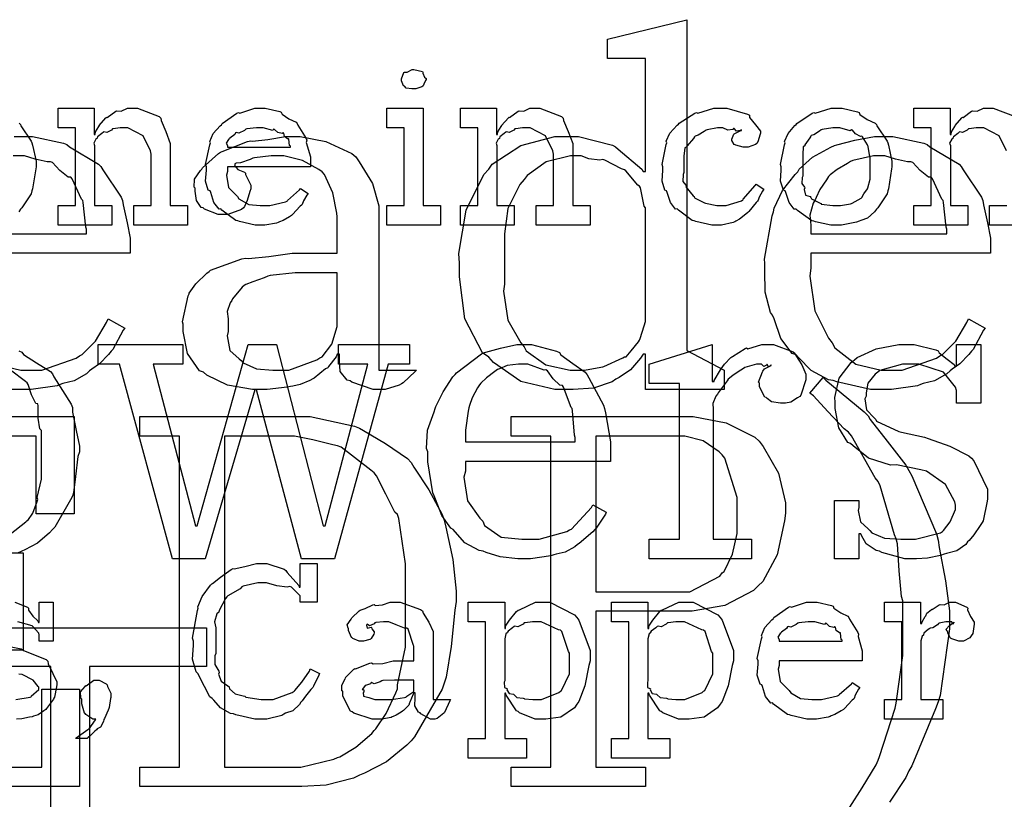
# Model space of a CAD drawing. Extents: x 0 to 8.5, y 0 to 11.
# Tile 368 of 379: x 6.167 to 6.869, y 8.1 to 8.656. Entities that reach past the tile are written whole.
import ezdxf

# ---------------------------------------------------------------- set-up
doc = ezdxf.new("R2010")
doc.units = 0
doc.layers.get('0').update_dxf_attribs({"linetype": 'CONTINUOUS'})

msp = doc.modelspace()

# ---------------------------------------------------------------- linework, layer by layer
at = {"color": 0}
for points in [[(6.55697, 8.39204), (6.54883, 8.39204), (6.52447, 8.39785), (6.5051, 8.4114), (6.50163, 8.41525), (6.49724, 8.41835), (6.4846, 8.44249), (6.48079, 8.47239), (6.48079, 8.48232), (6.48042, 8.48904), (6.48546, 8.52012), (6.49815, 8.54551), (6.50163, 8.54937), (6.50418, 8.5529), (6.52447, 8.56625), (6.54883, 8.5726), (6.55697, 8.5726), (6.56575, 8.5726), (6.58985, 8.56646), (6.59212, 8.56521), (6.59403, 8.56347), (6.61083, 8.54937), (6.61187, 8.54764), (6.61339, 8.54764), (6.61339, 8.62815), (6.58626, 8.62815), (6.58626, 8.64204), (6.6429, 8.65593), (6.6429, 8.41982), (6.6696, 8.40593), (6.6696, 8.39204), (6.61339, 8.39204), (6.61339, 8.41721), (6.61187, 8.41721), (6.60997, 8.41456), (6.60265, 8.40614), (6.59457, 8.40067), (6.59233, 8.39942), (6.58974, 8.39757), (6.57628, 8.39296), (6.56179, 8.39204), (6.55697, 8.39204)], [(6.44824, 8.60661), (6.44683, 8.60661), (6.44265, 8.6071), (6.44185, 8.60829), (6.44151, 8.60856), (6.44075, 8.60872), (6.43935, 8.61219), (6.43935, 8.61333), (6.43935, 8.61376), (6.43935, 8.61376), (6.44114, 8.61822), (6.44151, 8.61854), (6.44151, 8.61854), (6.44347, 8.61854), (6.44706, 8.6205), (6.44824, 8.6205), (6.44824, 8.6205), (6.45437, 8.61888), (6.45475, 8.61854), (6.45464, 8.61768), (6.45574, 8.61486), (6.45714, 8.61404), (6.45714, 8.61376), (6.45714, 8.61333), (6.4566, 8.61257), (6.4554, 8.60992), (6.45497, 8.60878), (6.45475, 8.60856), (6.45383, 8.60807), (6.4496, 8.60661), (6.44824, 8.60661)], [(6.19444, 8.52328), (6.20682, 8.52328), (6.20682, 8.57883), (6.19444, 8.57883), (6.19444, 8.59272), (6.22026, 8.59272), (6.22026, 8.57406), (6.22092, 8.57406), (6.22092, 8.57406), (6.22119, 8.57601), (6.22358, 8.57981), (6.22396, 8.58035), (6.22385, 8.5804), (6.22863, 8.58599), (6.22917, 8.58643), (6.22954, 8.58626), (6.23562, 8.59071), (6.23633, 8.59099), (6.23633, 8.59099), (6.23958, 8.59076), (6.24397, 8.59272), (6.24544, 8.59272), (6.25103, 8.59272), (6.26665, 8.58697), (6.26779, 8.58578), (6.2679, 8.58404), (6.27132, 8.57617), (6.27453, 8.5676), (6.27453, 8.56472), (6.27453, 8.52328), (6.28689, 8.52328), (6.28689, 8.50939), (6.24849, 8.50939), (6.24849, 8.52328), (6.26085, 8.52328), (6.26085, 8.55994), (6.26042, 8.56239), (6.25515, 8.57303), (6.24425, 8.57883), (6.24067, 8.57883), (6.23882, 8.57883), (6.23389, 8.57813), (6.23329, 8.57796), (6.23253, 8.5771), (6.22922, 8.57542), (6.22721, 8.57585), (6.22678, 8.57557), (6.22569, 8.57482), (6.2226, 8.57232), (6.22233, 8.5715), (6.22222, 8.57124), (6.22146, 8.57058), (6.21989, 8.56788), (6.22049, 8.56619), (6.22049, 8.5656), (6.22049, 8.52328), (6.23286, 8.52328), (6.23286, 8.50939), (6.19444, 8.50939), (6.19444, 8.52328)], [(6.33914, 8.50939), (6.33501, 8.50939), (6.32383, 8.51193), (6.32264, 8.51243), (6.32124, 8.51269), (6.31131, 8.52001), (6.31049, 8.52089), (6.30931, 8.52083), (6.30556, 8.52544), (6.30333, 8.53267), (6.3029, 8.5339), (6.30165, 8.53429), (6.29964, 8.54081), (6.30029, 8.5485), (6.30029, 8.55106), (6.29964, 8.55263), (6.30263, 8.56674), (6.30311, 8.56799), (6.30268, 8.56901), (6.30512, 8.57465), (6.31006, 8.58014), (6.31093, 8.581), (6.31142, 8.58176), (6.32189, 8.58919), (6.32308, 8.58968), (6.32406, 8.58931), (6.33485, 8.59272), (6.33849, 8.59272), (6.34229, 8.59272), (6.35254, 8.59039), (6.35368, 8.5899), (6.35433, 8.58854), (6.35915, 8.58513), (6.36421, 8.58274), (6.36496, 8.58188), (6.36546, 8.58078), (6.37147, 8.57112), (6.3719, 8.56993), (6.37153, 8.56836), (6.37451, 8.55817), (6.37451, 8.55474), (6.37451, 8.55106), (6.31526, 8.55106), (6.31526, 8.54758), (6.31456, 8.54497), (6.31592, 8.53618), (6.32124, 8.53088), (6.32243, 8.52979), (6.32346, 8.52815), (6.33046, 8.52408), (6.3386, 8.52328), (6.34131, 8.52328), (6.34543, 8.52328), (6.35678, 8.52599), (6.35781, 8.52653), (6.35801, 8.52686), (6.36675, 8.53456), (6.36735, 8.53543), (6.37278, 8.53196), (6.37181, 8.53076), (6.36951, 8.52658), (6.36865, 8.52414), (6.36822, 8.52349), (6.36724, 8.52279), (6.36176, 8.51688), (6.36106, 8.51633), (6.35954, 8.5154), (6.35499, 8.51269), (6.35238, 8.51167), (6.35151, 8.51133), (6.35032, 8.51085), (6.3419, 8.50939), (6.33914, 8.50939)], [(6.42893, 8.52328), (6.44129, 8.52328), (6.44129, 8.57883), (6.42893, 8.57883), (6.42893, 8.59272), (6.45497, 8.59272), (6.45497, 8.52328), (6.46733, 8.52328), (6.46733, 8.50939), (6.42893, 8.50939), (6.42893, 8.52328)], [(6.48144, 8.52328), (6.49382, 8.52328), (6.49382, 8.57883), (6.48144, 8.57883), (6.48144, 8.59272), (6.50726, 8.59272), (6.50726, 8.57406), (6.50792, 8.57406), (6.50792, 8.57406), (6.50819, 8.57601), (6.51058, 8.57981), (6.51096, 8.58035), (6.51085, 8.5804), (6.51563, 8.58599), (6.51617, 8.58643), (6.51654, 8.58626), (6.52263, 8.59071), (6.52333, 8.59099), (6.52333, 8.59099), (6.52658, 8.59076), (6.53097, 8.59272), (6.53244, 8.59272), (6.53803, 8.59272), (6.55365, 8.58697), (6.55479, 8.58578), (6.5549, 8.58404), (6.55832, 8.57617), (6.56153, 8.5676), (6.56153, 8.56472), (6.56153, 8.52328), (6.57389, 8.52328), (6.57389, 8.50939), (6.53549, 8.50939), (6.53549, 8.52328), (6.54785, 8.52328), (6.54785, 8.55994), (6.54742, 8.56239), (6.54215, 8.57303), (6.53125, 8.57883), (6.52767, 8.57883), (6.52582, 8.57883), (6.52089, 8.57813), (6.52029, 8.57796), (6.51953, 8.5771), (6.51622, 8.57542), (6.51421, 8.57585), (6.51378, 8.57557), (6.51269, 8.57482), (6.5096, 8.57232), (6.50933, 8.5715), (6.50922, 8.57124), (6.50846, 8.57058), (6.50689, 8.56788), (6.50749, 8.56619), (6.50749, 8.5656), (6.50749, 8.52328), (6.51986, 8.52328), (6.51986, 8.50939), (6.48144, 8.50939), (6.48144, 8.52328)], [(6.66499, 8.50939), (6.66081, 8.50939), (6.64947, 8.51193), (6.64828, 8.51243), (6.64686, 8.51269), (6.63693, 8.52001), (6.63612, 8.52089), (6.63493, 8.52083), (6.63118, 8.52544), (6.62896, 8.53267), (6.62853, 8.5339), (6.62728, 8.53429), (6.62528, 8.54081), (6.62592, 8.5485), (6.62592, 8.55106), (6.62528, 8.55268), (6.62825, 8.56694), (6.62875, 8.56819), (6.62831, 8.56922), (6.63086, 8.57503), (6.63607, 8.58057), (6.63699, 8.58143), (6.63747, 8.58214), (6.64854, 8.58925), (6.64979, 8.58968), (6.65072, 8.58931), (6.66222, 8.59272), (6.66607, 8.59272), (6.67144, 8.59272), (6.68625, 8.5886), (6.68756, 8.58772), (6.68772, 8.58615), (6.69185, 8.58094), (6.69558, 8.57644), (6.69558, 8.57493), (6.69504, 8.57363), (6.69385, 8.56944), (6.69314, 8.56793), (6.69276, 8.56754), (6.69185, 8.56689), (6.68679, 8.56494), (6.68517, 8.56494), (6.68321, 8.56494), (6.67779, 8.5664), (6.67736, 8.56668), (6.67665, 8.56685), (6.67497, 8.56982), (6.67497, 8.57081), (6.67497, 8.57081), (6.67638, 8.57428), (6.67671, 8.57449), (6.67671, 8.57449), (6.68137, 8.57676), (6.68192, 8.57687), (6.68192, 8.57731), (6.68132, 8.57682), (6.67839, 8.57639), (6.67681, 8.57835), (6.67626, 8.5784), (6.67572, 8.57769), (6.67215, 8.57704), (6.66872, 8.57883), (6.66758, 8.57883), (6.66488, 8.57883), (6.65756, 8.57742), (6.65674, 8.5771), (6.65539, 8.57607), (6.65093, 8.57351), (6.64899, 8.57275), (6.64849, 8.57232), (6.64768, 8.57124), (6.64318, 8.56586), (6.64285, 8.56515), (6.6416, 8.56451), (6.6409, 8.55849), (6.6409, 8.55647), (6.6409, 8.54693), (6.64031, 8.54557), (6.64019, 8.54058), (6.64231, 8.53792), (6.64264, 8.53717), (6.64219, 8.53668), (6.64746, 8.53033), (6.64806, 8.52979), (6.64844, 8.52875), (6.65549, 8.52533), (6.65631, 8.52501), (6.65631, 8.52496), (6.66428, 8.52328), (6.66694, 8.52328), (6.67096, 8.52328), (6.68201, 8.52675), (6.683, 8.5274), (6.68321, 8.52778), (6.69174, 8.53754), (6.69233, 8.53868), (6.69775, 8.535), (6.69689, 8.53364), (6.69461, 8.52924), (6.69379, 8.52713), (6.69342, 8.52653), (6.69243, 8.52561), (6.68712, 8.51899), (6.68647, 8.51828), (6.685, 8.51714), (6.68056, 8.51361), (6.678, 8.51221), (6.67714, 8.51178), (6.67594, 8.51118), (6.66769, 8.50939), (6.66499, 8.50939)], [(6.74978, 8.50939), (6.74571, 8.50939), (6.73469, 8.51178), (6.73351, 8.51221), (6.73199, 8.51247), (6.72179, 8.51981), (6.72092, 8.52067), (6.71962, 8.52067), (6.71588, 8.52539), (6.71354, 8.53267), (6.71311, 8.5339), (6.71186, 8.53429), (6.70964, 8.54069), (6.71029, 8.5485), (6.71029, 8.55106), (6.70964, 8.55263), (6.71262, 8.56674), (6.71311, 8.56799), (6.71268, 8.56907), (6.71511, 8.57482), (6.72006, 8.58035), (6.72092, 8.58122), (6.7214, 8.58197), (6.73226, 8.58925), (6.73351, 8.58968), (6.73449, 8.58931), (6.74593, 8.59272), (6.74978, 8.59272), (6.75379, 8.59272), (6.7646, 8.59022), (6.76585, 8.58968), (6.76644, 8.58832), (6.77165, 8.58479), (6.77735, 8.58219), (6.77821, 8.58122), (6.77854, 8.58014), (6.78575, 8.56928), (6.78624, 8.56799), (6.78674, 8.56646), (6.78928, 8.5549), (6.78928, 8.55106), (6.78901, 8.54949), (6.78674, 8.53521), (6.78624, 8.5339), (6.78575, 8.53179), (6.77908, 8.52165), (6.77821, 8.52067), (6.77692, 8.51893), (6.77181, 8.51443), (6.76704, 8.51275), (6.76585, 8.51221), (6.76394, 8.5115), (6.75331, 8.50939), (6.74978, 8.50939)], [(6.31526, 8.56494), (6.36019, 8.56494), (6.36019, 8.56581), (6.35943, 8.56608), (6.3591, 8.57064), (6.35889, 8.57101), (6.35818, 8.57096), (6.35601, 8.57249), (6.35542, 8.57487), (6.35499, 8.57514), (6.35428, 8.57476), (6.35113, 8.57542), (6.3489, 8.57764), (6.34825, 8.57775), (6.34754, 8.57687), (6.34071, 8.57883), (6.33849, 8.57883), (6.33599, 8.57883), (6.32921, 8.57796), (6.3285, 8.57775), (6.32742, 8.57687), (6.32346, 8.57508), (6.32156, 8.57542), (6.32113, 8.57514), (6.32058, 8.574), (6.317, 8.57146), (6.31679, 8.57101), (6.31603, 8.57042), (6.31435, 8.56776), (6.31526, 8.56629), (6.31526, 8.56581), (6.31526, 8.56494)], [(6.74978, 8.52328), (6.75244, 8.52328), (6.75965, 8.52458), (6.76042, 8.52479), (6.76096, 8.52496), (6.76731, 8.52869), (6.76779, 8.52914), (6.76779, 8.52914), (6.76915, 8.53162), (6.77192, 8.53526), (6.77214, 8.53586), (6.77214, 8.53586), (6.77365, 8.54221), (6.77365, 8.54432), (6.77365, 8.55778), (6.77349, 8.558), (6.77235, 8.56543), (6.77214, 8.56603), (6.77192, 8.56663), (6.76828, 8.57232), (6.76779, 8.57275), (6.76671, 8.57264), (6.76329, 8.57443), (6.76118, 8.5771), (6.76042, 8.57731), (6.75944, 8.57656), (6.75217, 8.57883), (6.74978, 8.57883), (6.74701, 8.57883), (6.73947, 8.57758), (6.73872, 8.57731), (6.73757, 8.57633), (6.73361, 8.57389), (6.73172, 8.57319), (6.73133, 8.57275), (6.73079, 8.57167), (6.72721, 8.56668), (6.727, 8.56603), (6.72592, 8.56532), (6.72569, 8.55968), (6.72569, 8.55778), (6.72569, 8.54432), (6.7251, 8.54324), (6.72488, 8.53907), (6.72678, 8.53651), (6.727, 8.53586), (6.72657, 8.53483), (6.72749, 8.53076), (6.73085, 8.52968), (6.73133, 8.52914), (6.73178, 8.52821), (6.73796, 8.52507), (6.73872, 8.52479), (6.73876, 8.52442), (6.74701, 8.52328), (6.74978, 8.52328)], [(6.33903, 8.39204), (6.33306, 8.39204), (6.31526, 8.39512), (6.30067, 8.40235), (6.29824, 8.4044), (6.29542, 8.40549), (6.28674, 8.41775), (6.28369, 8.43349), (6.28369, 8.43869), (6.28331, 8.44037), (6.28728, 8.45888), (6.28803, 8.46039), (6.28803, 8.46094), (6.29269, 8.4675), (6.30067, 8.47521), (6.30236, 8.47624), (6.30328, 8.47721), (6.32553, 8.48525), (6.32818, 8.48579), (6.33024, 8.48551), (6.34489, 8.48708), (6.36133, 8.48926), (6.36681, 8.48926), (6.3935, 8.48926), (6.3935, 8.51531), (6.39324, 8.51779), (6.39046, 8.53233), (6.3846, 8.54557), (6.38286, 8.54742), (6.38058, 8.5491), (6.36876, 8.55556), (6.35542, 8.55871), (6.35097, 8.55871), (6.34657, 8.55871), (6.33469, 8.55746), (6.33339, 8.55718), (6.33138, 8.5561), (6.32471, 8.55388), (6.3214, 8.5535), (6.32058, 8.55306), (6.32058, 8.5524), (6.32032, 8.55197), (6.32275, 8.54899), (6.32753, 8.54704), (6.32818, 8.54633), (6.32824, 8.54557), (6.33208, 8.53787), (6.33208, 8.53526), (6.33117, 8.53347), (6.32932, 8.52701), (6.32753, 8.52263), (6.32667, 8.52181), (6.32531, 8.52061), (6.31554, 8.51704), (6.31233, 8.51704), (6.30875, 8.51704), (6.29893, 8.52083), (6.29801, 8.5216), (6.29665, 8.52203), (6.29318, 8.52696), (6.29237, 8.53353), (6.29237, 8.53569), (6.2915, 8.53635), (6.29189, 8.5421), (6.29617, 8.54829), (6.29693, 8.54937), (6.29742, 8.55013), (6.30892, 8.56044), (6.31039, 8.56131), (6.31158, 8.56196), (6.32969, 8.56907), (6.33187, 8.56956), (6.33311, 8.56917), (6.34418, 8.57047), (6.35672, 8.5726), (6.36094, 8.5726), (6.36708, 8.5726), (6.38553, 8.56896), (6.40397, 8.56049), (6.40674, 8.55806), (6.40929, 8.55458), (6.41878, 8.53917), (6.42324, 8.52306), (6.42324, 8.51768), (6.42324, 8.40593), (6.45014, 8.40593), (6.44917, 8.405), (6.4406, 8.39686), (6.43951, 8.39615), (6.43778, 8.39512), (6.42785, 8.39204), (6.42453, 8.39204), (6.41911, 8.39204), (6.40408, 8.39729), (6.40283, 8.39833), (6.40076, 8.39882), (6.39561, 8.40494), (6.39524, 8.41271), (6.39524, 8.41525), (6.39524, 8.41721), (6.3935, 8.41721), (6.39279, 8.41547), (6.38743, 8.40847), (6.38678, 8.40767), (6.38525, 8.40679), (6.37722, 8.40022), (6.37614, 8.39963), (6.37397, 8.39849), (6.36724, 8.39572), (6.36182, 8.39458), (6.36029, 8.39421), (6.35781, 8.39367), (6.34369, 8.39204), (6.33903, 8.39204)], [(6.78293, 8.39204), (6.77403, 8.39204), (6.74994, 8.39746), (6.74735, 8.39854), (6.74393, 8.39908), (6.73167, 8.40554), (6.72265, 8.41482), (6.72086, 8.41678), (6.71815, 8.41786), (6.7099, 8.42839), (6.70514, 8.44243), (6.70415, 8.44521), (6.70253, 8.44706), (6.69889, 8.46143), (6.69851, 8.47711), (6.69851, 8.48232), (6.69829, 8.48508), (6.70372, 8.51606), (6.70481, 8.51878), (6.70514, 8.52143), (6.71121, 8.53407), (6.72032, 8.54546), (6.72217, 8.54742), (6.72299, 8.54926), (6.73264, 8.55783), (6.74571, 8.565), (6.74821, 8.56608), (6.74983, 8.56657), (6.76281, 8.57004), (6.77692, 8.5726), (6.78163, 8.5726), (6.78982, 8.5726), (6.81196, 8.56793), (6.8144, 8.56694), (6.81619, 8.56532), (6.83708, 8.55285), (6.83871, 8.55111), (6.84006, 8.54893), (6.85319, 8.5294), (6.85411, 8.52701), (6.85454, 8.52387), (6.85747, 8.51107), (6.85954, 8.50011), (6.85954, 8.49642), (6.85954, 8.48926), (6.73128, 8.48926), (6.73128, 8.47885), (6.73063, 8.47293), (6.73415, 8.44814), (6.74408, 8.42871), (6.74669, 8.42546), (6.74849, 8.42176), (6.76351, 8.4101), (6.78163, 8.40593), (6.78771, 8.40593), (6.7966, 8.40593), (6.82107, 8.41444), (6.82329, 8.41613), (6.82531, 8.41699), (6.83475, 8.4266), (6.84267, 8.43989), (6.84392, 8.4426), (6.85585, 8.43588), (6.85465, 8.43431), (6.84711, 8.42074), (6.84608, 8.41938), (6.84413, 8.41699), (6.83768, 8.41032), (6.83219, 8.40653), (6.83068, 8.40549), (6.82835, 8.40338), (6.81961, 8.39833), (6.81158, 8.39638), (6.80963, 8.39572), (6.8074, 8.39481), (6.78901, 8.39204), (6.78293, 8.39204)], [(6.56565, 8.40593), (6.56999, 8.40593), (6.58154, 8.40793), (6.58301, 8.40831), (6.58365, 8.40858), (6.59728, 8.41471), (6.59842, 8.41547), (6.59956, 8.41547), (6.60314, 8.4196), (6.60856, 8.42606), (6.60926, 8.42719), (6.60932, 8.42779), (6.61139, 8.43375), (6.61339, 8.4406), (6.61339, 8.44282), (6.61339, 8.52181), (6.61242, 8.52285), (6.60992, 8.53608), (6.60926, 8.53722), (6.60792, 8.53792), (6.5995, 8.54818), (6.59842, 8.54893), (6.5964, 8.54943), (6.58442, 8.55572), (6.58301, 8.5561), (6.58078, 8.55561), (6.57314, 8.55664), (6.56749, 8.55871), (6.56565, 8.55871), (6.5599, 8.55871), (6.54269, 8.55453), (6.52908, 8.54482), (6.52681, 8.54199), (6.52376, 8.53831), (6.51531, 8.52111), (6.51292, 8.50325), (6.51292, 8.49729), (6.51292, 8.46733), (6.51221, 8.46218), (6.51531, 8.44146), (6.52447, 8.42546), (6.52681, 8.42264), (6.52838, 8.41965), (6.54237, 8.40978), (6.55979, 8.40593), (6.56565, 8.40593)], [(6.73128, 8.50315), (6.8285, 8.50315), (6.8285, 8.5064), (6.82785, 8.50797), (6.82611, 8.52544), (6.82568, 8.52701), (6.82487, 8.52778), (6.81819, 8.54238), (6.81722, 8.54351), (6.81543, 8.54368), (6.80946, 8.54829), (6.80414, 8.55393), (6.80268, 8.55458), (6.8004, 8.55447), (6.79178, 8.55647), (6.78413, 8.55871), (6.78163, 8.55871), (6.77615, 8.55871), (6.76129, 8.55544), (6.75971, 8.55479), (6.75749, 8.55339), (6.75011, 8.54899), (6.74511, 8.54514), (6.74408, 8.54394), (6.74251, 8.54172), (6.73774, 8.53472), (6.73508, 8.52908), (6.73454, 8.52746), (6.73307, 8.52507), (6.73074, 8.51639), (6.73128, 8.50939), (6.73128, 8.50706), (6.73128, 8.50315)], [(6.35161, 8.40593), (6.359, 8.40593), (6.37907, 8.41319), (6.38113, 8.41461), (6.38282, 8.41536), (6.38981, 8.42449), (6.3935, 8.43696), (6.3935, 8.44108), (6.3935, 8.47537), (6.37007, 8.47537), (6.36356, 8.47537), (6.34576, 8.47342), (6.34403, 8.47299), (6.34153, 8.47168), (6.3335, 8.46881), (6.32835, 8.46701), (6.32731, 8.46625), (6.32579, 8.46517), (6.31885, 8.45671), (6.31842, 8.45562), (6.31711, 8.45404), (6.31506, 8.44781), (6.31581, 8.4426), (6.31581, 8.44086), (6.31581, 8.43349), (6.31515, 8.43033), (6.31706, 8.41992), (6.32357, 8.41407), (6.32514, 8.41287), (6.32639, 8.41114), (6.33599, 8.40679), (6.34771, 8.40593), (6.35161, 8.40593)], [(6.23822, 8.41021), (6.22304, 8.41021), (6.22304, 8.4241), (6.28336, 8.4241), (6.28336, 8.41021), (6.26232, 8.41021), (6.29249, 8.29476), (6.29357, 8.29476), (6.33003, 8.4241), (6.35021, 8.4241), (6.38363, 8.29476), (6.38493, 8.29476), (6.41553, 8.41021), (6.39447, 8.41021), (6.39447, 8.4241), (6.44504, 8.4241), (6.44504, 8.41021), (6.42985, 8.41021), (6.39165, 8.27132), (6.36822, 8.27132), (6.33589, 8.39176), (6.33479, 8.39176), (6.29943, 8.27132), (6.27599, 8.27132), (6.23822, 8.41021)], [(6.52664, 8.27132), (6.5224, 8.27132), (6.50988, 8.27268), (6.49989, 8.27587), (6.49778, 8.27675), (6.49474, 8.27724), (6.48469, 8.28276), (6.47775, 8.29053), (6.47629, 8.29215), (6.47456, 8.29324), (6.46815, 8.30231), (6.4636, 8.31392), (6.46283, 8.31625), (6.46175, 8.31836), (6.45828, 8.34039), (6.45828, 8.34771), (6.45719, 8.34999), (6.45796, 8.36301), (6.46262, 8.37625), (6.46349, 8.37853), (6.46397, 8.38004), (6.46903, 8.3904), (6.47607, 8.40115), (6.4776, 8.40283), (6.47868, 8.40403), (6.49658, 8.41758), (6.49864, 8.41846), (6.49968, 8.41872), (6.50993, 8.42165), (6.52165, 8.4241), (6.52556, 8.4241), (6.53217, 8.4241), (6.55007, 8.41943), (6.55203, 8.41846), (6.55317, 8.41683), (6.56158, 8.41064), (6.57042, 8.40435), (6.57178, 8.40261), (6.57297, 8.40044), (6.58339, 8.38092), (6.58415, 8.37853), (6.58485, 8.37537), (6.58849, 8.35482), (6.58849, 8.34793), (6.58849, 8.34076), (6.48497, 8.34076), (6.48497, 8.33382), (6.48394, 8.32949), (6.48654, 8.31278), (6.49528, 8.3004), (6.49735, 8.29824), (6.49854, 8.29497), (6.51042, 8.28683), (6.52533, 8.28521), (6.53033, 8.28521), (6.53754, 8.28521), (6.5574, 8.29085), (6.55919, 8.29194), (6.56071, 8.29254), (6.57487, 8.30794), (6.5759, 8.30974), (6.58544, 8.30453), (6.58485, 8.30306), (6.57829, 8.29318), (6.57742, 8.29215), (6.57596, 8.29058), (6.56625, 8.28228), (6.56506, 8.28153), (6.5631, 8.27994), (6.5561, 8.27615), (6.54975, 8.27463), (6.54812, 8.27414), (6.54606, 8.27344), (6.53147, 8.27132), (6.52664, 8.27132)], [(6.6161, 8.28521), (6.63781, 8.28521), (6.63781, 8.39632), (6.6161, 8.39632), (6.6161, 8.41021), (6.66103, 8.4241), (6.66103, 8.39785), (6.66254, 8.39785), (6.66238, 8.39849), (6.66699, 8.40619), (6.66754, 8.40696), (6.66754, 8.40696), (6.66971, 8.41015), (6.67437, 8.41482), (6.67513, 8.41542), (6.67551, 8.41564), (6.68457, 8.42133), (6.68554, 8.42171), (6.68647, 8.42117), (6.69635, 8.4241), (6.69965, 8.4241), (6.70475, 8.4241), (6.71875, 8.41906), (6.72006, 8.41803), (6.72071, 8.41639), (6.72493, 8.40978), (6.72786, 8.40294), (6.72786, 8.40067), (6.72775, 8.39893), (6.72424, 8.38807), (6.72353, 8.38721), (6.72194, 8.38613), (6.71712, 8.38303), (6.71326, 8.38243), (6.71203, 8.38243), (6.70979, 8.38243), (6.70329, 8.3834), (6.70019, 8.38569), (6.69943, 8.38633), (6.69862, 8.38667), (6.69488, 8.3941), (6.69488, 8.39654), (6.69407, 8.39735), (6.69683, 8.40468), (6.69726, 8.40522), (6.69726, 8.40522), (6.69846, 8.40685), (6.70258, 8.40907), (6.70313, 8.40912), (6.70313, 8.40978), (6.70285, 8.40929), (6.70111, 8.40826), (6.70031, 8.41), (6.70008, 8.41), (6.69987, 8.4095), (6.69792, 8.40847), (6.69629, 8.41021), (6.69575, 8.41021), (6.69265, 8.41021), (6.6844, 8.40771), (6.68338, 8.40717), (6.68153, 8.40597), (6.67606, 8.40235), (6.67329, 8.40018), (6.67253, 8.39936), (6.6716, 8.39839), (6.66521, 8.38976), (6.66471, 8.38872), (6.66357, 8.38732), (6.66146, 8.38206), (6.66168, 8.37815), (6.66168, 8.37679), (6.66168, 8.28521), (6.68901, 8.28521), (6.68901, 8.27132), (6.6161, 8.27132), (6.6161, 8.28521)], [(6.80436, 8.27132), (6.79833, 8.27132), (6.78201, 8.27587), (6.78028, 8.27675), (6.77789, 8.27724), (6.77083, 8.28201), (6.76753, 8.28803), (6.76704, 8.28911), (6.76574, 8.28911), (6.76574, 8.27132), (6.74837, 8.27132), (6.74837, 8.31299), (6.76574, 8.31299), (6.76574, 8.308), (6.76514, 8.30567), (6.76676, 8.29779), (6.77225, 8.29258), (6.77354, 8.2915), (6.77479, 8.28993), (6.7839, 8.28603), (6.79563, 8.28521), (6.79958, 8.28521), (6.80604, 8.28521), (6.82389, 8.28993), (6.82542, 8.29085), (6.82596, 8.29139), (6.83078, 8.29775), (6.83453, 8.30658), (6.83453, 8.30951), (6.83399, 8.31196), (6.82753, 8.32437), (6.81392, 8.33382), (6.80979, 8.33469), (6.79243, 8.33837), (6.78831, 8.33822), (6.77263, 8.34304), (6.7615, 8.35183), (6.75965, 8.35357), (6.75776, 8.35433), (6.75136, 8.36475), (6.74881, 8.37853), (6.74881, 8.38308), (6.74843, 8.38629), (6.75168, 8.40022), (6.76019, 8.41146), (6.76247, 8.41325), (6.76443, 8.41482), (6.7781, 8.42101), (6.79406, 8.4241), (6.79937, 8.4241), (6.80507, 8.4241), (6.82064, 8.42051), (6.82215, 8.41976), (6.82297, 8.41829), (6.82856, 8.41374), (6.83356, 8.40989), (6.8341, 8.40869), (6.83518, 8.40869), (6.83518, 8.4241), (6.85275, 8.4241), (6.85275, 8.38243), (6.83518, 8.38243), (6.83518, 8.39133), (6.83458, 8.39378), (6.82611, 8.4044), (6.80849, 8.41021), (6.80263, 8.41021), (6.79676, 8.41021), (6.7806, 8.40554), (6.77919, 8.40457), (6.77724, 8.403), (6.77214, 8.39654), (6.77094, 8.38971), (6.77094, 8.38743), (6.76997, 8.38547), (6.77106, 8.37761), (6.77653, 8.37185), (6.77767, 8.37071), (6.77832, 8.36947), (6.79417, 8.36203), (6.79611, 8.3616), (6.81239, 8.35812), (6.81511, 8.3571), (6.83051, 8.35167), (6.84418, 8.34489), (6.84603, 8.34315), (6.84754, 8.34125), (6.85732, 8.3209), (6.85732, 8.31407), (6.85715, 8.3125), (6.85422, 8.29844), (6.85363, 8.29715), (6.85211, 8.29497), (6.84776, 8.28836), (6.84435, 8.28444), (6.84321, 8.28347), (6.84196, 8.28153), (6.83544, 8.27692), (6.82813, 8.27513), (6.8265, 8.27458), (6.82383, 8.27376), (6.81451, 8.27175), (6.80686, 8.27132), (6.80436, 8.27132)], [(6.48497, 8.35465), (6.56332, 8.35465), (6.56332, 8.35792), (6.56272, 8.35949), (6.56147, 8.37696), (6.56114, 8.37853), (6.56039, 8.37929), (6.55496, 8.39388), (6.55419, 8.39501), (6.55246, 8.39518), (6.54753, 8.39979), (6.54368, 8.40543), (6.54249, 8.40608), (6.54129, 8.40597), (6.52946, 8.41021), (6.52556, 8.41021), (6.52285, 8.41021), (6.51476, 8.40924), (6.50922, 8.40696), (6.50797, 8.40631), (6.50608, 8.40489), (6.50006, 8.4005), (6.49604, 8.39665), (6.49517, 8.39546), (6.49365, 8.39328), (6.48975, 8.38624), (6.48801, 8.38058), (6.48757, 8.37896), (6.48708, 8.37657), (6.48497, 8.36307), (6.48497, 8.35856), (6.48497, 8.35465)], [(6.25288, 8.12278), (6.28108, 8.12278), (6.28108, 8.35889), (6.25288, 8.35889), (6.25288, 8.37278), (6.36247, 8.37278), (6.37424, 8.37278), (6.40597, 8.36594), (6.40956, 8.36453), (6.41222, 8.36274), (6.42811, 8.35368), (6.44368, 8.34278), (6.44624, 8.34), (6.44829, 8.33658), (6.45904, 8.32047), (6.46847, 8.30296), (6.46989, 8.29878), (6.47114, 8.29389), (6.47601, 8.27078), (6.47835, 8.24832), (6.47835, 8.24083), (6.47749, 8.23475), (6.47493, 8.20882), (6.47131, 8.18685), (6.46989, 8.18267), (6.46832, 8.17822), (6.44874, 8.14421), (6.44624, 8.14144), (6.44319, 8.13835), (6.42871, 8.12657), (6.41314, 8.11833), (6.40956, 8.11692), (6.40511, 8.1149), (6.38579, 8.10992), (6.36828, 8.10889), (6.36247, 8.10889), (6.25288, 8.10889), (6.25288, 8.12278)], [(6.51764, 8.12278), (6.54585, 8.12278), (6.54585, 8.35889), (6.51764, 8.35889), (6.51764, 8.37278), (6.63981, 8.37278), (6.64757, 8.37278), (6.6709, 8.36838), (6.69135, 8.35812), (6.6945, 8.35519), (6.69738, 8.35146), (6.70822, 8.33247), (6.71338, 8.31114), (6.71338, 8.30399), (6.71268, 8.29839), (6.70747, 8.27425), (6.6971, 8.25521), (6.69385, 8.25211), (6.69038, 8.24875), (6.67008, 8.2379), (6.64686, 8.23389), (6.63917, 8.23389), (6.57796, 8.23389), (6.57796, 8.12278), (6.61356, 8.12278), (6.61356, 8.10889), (6.51764, 8.10889), (6.51764, 8.12278)], [(6.31321, 8.12278), (6.359, 8.12278), (6.36768, 8.12278), (6.39111, 8.12842), (6.39372, 8.1295), (6.39556, 8.1301), (6.40696, 8.13699), (6.41818, 8.14675), (6.41997, 8.14882), (6.42111, 8.1499), (6.4285, 8.16103), (6.43549, 8.17572), (6.43647, 8.17854), (6.43664, 8.18143), (6.44233, 8.20828), (6.44233, 8.21718), (6.44233, 8.26449), (6.44217, 8.26779), (6.43744, 8.30007), (6.43647, 8.3029), (6.43468, 8.30469), (6.42817, 8.31733), (6.42171, 8.33057), (6.41997, 8.33262), (6.41758, 8.33464), (6.39632, 8.35086), (6.39372, 8.35194), (6.39035, 8.35254), (6.37608, 8.35628), (6.36322, 8.35889), (6.359, 8.35889), (6.31321, 8.35889), (6.31321, 8.12278)], [(6.57796, 8.24778), (6.63721, 8.24778), (6.64497, 8.24778), (6.66644, 8.259), (6.66824, 8.26124), (6.6696, 8.26237), (6.67562, 8.27453), (6.67888, 8.28933), (6.67888, 8.29422), (6.67888, 8.31244), (6.67876, 8.31494), (6.66997, 8.34321), (6.66824, 8.34543), (6.66607, 8.34765), (6.65457, 8.35547), (6.64154, 8.35889), (6.63721, 8.35889), (6.57796, 8.35889), (6.57796, 8.24778)], [(6.33985, 8.15696), (6.33479, 8.15696), (6.32118, 8.16004), (6.31967, 8.16064), (6.31739, 8.16103), (6.31022, 8.16493), (6.3055, 8.17051), (6.30447, 8.17171), (6.30274, 8.1729), (6.29508, 8.18761), (6.29449, 8.18929), (6.29292, 8.19065), (6.29036, 8.19976), (6.29101, 8.20936), (6.29101, 8.21251), (6.29031, 8.21479), (6.29389, 8.23449), (6.29449, 8.23617), (6.29411, 8.23708), (6.29725, 8.24451), (6.30322, 8.25239), (6.30425, 8.25353), (6.30464, 8.25364), (6.31022, 8.25814), (6.31793, 8.26378), (6.31944, 8.26437), (6.32015, 8.26417), (6.32764, 8.2659), (6.3361, 8.26807), (6.33897, 8.26807), (6.34347, 8.26807), (6.35579, 8.26394), (6.35699, 8.26307), (6.35781, 8.26156), (6.36615, 8.25233), (6.36654, 8.25114), (6.36719, 8.25114), (6.36719, 8.26807), (6.37935, 8.26807), (6.37935, 8.24029), (6.36719, 8.24029), (6.36719, 8.24462), (6.36708, 8.24501), (6.361, 8.25114), (6.35981, 8.25157), (6.35796, 8.25108), (6.35047, 8.25211), (6.34315, 8.25418), (6.34071, 8.25418), (6.33692, 8.25418), (6.32661, 8.25185), (6.32553, 8.25136), (6.32433, 8.25), (6.31554, 8.24496), (6.31489, 8.24419), (6.31386, 8.24311), (6.30935, 8.23443), (6.30903, 8.23335), (6.30783, 8.23199), (6.30599, 8.22624), (6.30707, 8.222), (6.30707, 8.22054), (6.30707, 8.20383), (6.30621, 8.20221), (6.30632, 8.19596), (6.30903, 8.19119), (6.30946, 8.19015), (6.30892, 8.18907), (6.31076, 8.18403), (6.31565, 8.18072), (6.3164, 8.17996), (6.31668, 8.17854), (6.32086, 8.17497), (6.32661, 8.17367), (6.32769, 8.17324), (6.3285, 8.17264), (6.33925, 8.17085), (6.34289, 8.17085), (6.34788, 8.17085), (6.36149, 8.17594), (6.36285, 8.17692), (6.36328, 8.17746), (6.36838, 8.18326), (6.37375, 8.19119), (6.37435, 8.19276), (6.38086, 8.18951), (6.38053, 8.18832), (6.37663, 8.18039), (6.37608, 8.17953), (6.37472, 8.178), (6.37104, 8.17324), (6.36849, 8.16997), (6.36762, 8.16911), (6.36664, 8.16732), (6.36187, 8.16292), (6.35667, 8.16108), (6.35547, 8.16043), (6.354, 8.15956), (6.34337, 8.15696), (6.33985, 8.15696)], [(6.42312, 8.15696), (6.4184, 8.15696), (6.40539, 8.16129), (6.40424, 8.16217), (6.403, 8.16265), (6.39751, 8.17339), (6.39751, 8.17692), (6.39697, 8.17719), (6.39692, 8.1811), (6.39914, 8.1856), (6.39947, 8.18625), (6.39936, 8.18636), (6.40543, 8.19254), (6.40619, 8.19299), (6.40668, 8.19276), (6.41689, 8.19689), (6.41813, 8.1971), (6.41928, 8.19635), (6.42611, 8.19672), (6.43343, 8.19863), (6.43593, 8.19863), (6.44829, 8.19863), (6.44829, 8.20904), (6.44797, 8.20958), (6.44412, 8.22114), (6.44331, 8.22185), (6.44146, 8.22185), (6.43565, 8.22413), (6.43028, 8.2264), (6.42854, 8.2264), (6.42654, 8.2264), (6.42111, 8.22586), (6.42051, 8.22575), (6.41986, 8.22499), (6.41672, 8.22358), (6.41499, 8.22461), (6.41465, 8.22444), (6.41465, 8.22424), (6.41439, 8.2239), (6.41493, 8.22194), (6.41781, 8.2225), (6.41813, 8.22228), (6.41829, 8.22136), (6.41986, 8.21929), (6.41986, 8.21858), (6.4196, 8.21761), (6.41769, 8.21436), (6.41726, 8.21403), (6.41683, 8.21365), (6.41228, 8.21251), (6.41075, 8.21251), (6.40913, 8.21251), (6.40468, 8.21451), (6.40424, 8.2149), (6.40369, 8.21511), (6.40164, 8.22017), (6.40164, 8.22185), (6.40147, 8.22185), (6.40061, 8.22428), (6.40343, 8.22825), (6.40381, 8.22879), (6.40408, 8.22917), (6.40924, 8.23421), (6.40989, 8.23465), (6.40989, 8.2346), (6.41357, 8.23594), (6.41889, 8.23856), (6.41986, 8.23876), (6.42057, 8.23801), (6.42578, 8.23839), (6.43143, 8.24029), (6.43332, 8.24029), (6.43858, 8.24029), (6.45307, 8.23525), (6.45437, 8.23421), (6.45481, 8.23258), (6.45882, 8.22607), (6.46197, 8.21951), (6.46197, 8.21729), (6.46197, 8.17085), (6.47433, 8.17085), (6.4739, 8.16992), (6.47006, 8.16178), (6.46957, 8.16108), (6.46837, 8.16026), (6.46496, 8.1575), (6.46317, 8.15696), (6.46262, 8.15696), (6.46013, 8.15696), (6.45318, 8.16075), (6.45264, 8.16151), (6.45144, 8.16189), (6.449, 8.1665), (6.44917, 8.17219), (6.44917, 8.1741), (6.44917, 8.17563), (6.44829, 8.17563), (6.44775, 8.17464), (6.44536, 8.16906), (6.44504, 8.16846), (6.44472, 8.16699), (6.44075, 8.16303), (6.44026, 8.1626), (6.43913, 8.16189), (6.43571, 8.15967), (6.4336, 8.15875), (6.43289, 8.15847), (6.43201, 8.1581), (6.42535, 8.15696), (6.42312, 8.15696)], [(6.48699, 8.14307), (6.49935, 8.14307), (6.49935, 8.2264), (6.48699, 8.2264), (6.48699, 8.24029), (6.51303, 8.24029), (6.51303, 8.22162), (6.51367, 8.22162), (6.51367, 8.22314), (6.51654, 8.22754), (6.52154, 8.23378), (6.52257, 8.23465), (6.52349, 8.23492), (6.535, 8.24029), (6.53885, 8.24029), (6.54525, 8.24029), (6.56282, 8.23128), (6.56446, 8.22944), (6.56597, 8.22743), (6.574, 8.20583), (6.574, 8.19863), (6.57314, 8.19526), (6.57026, 8.18078), (6.56603, 8.16943), (6.56446, 8.16758), (6.56278, 8.16493), (6.55311, 8.15831), (6.54237, 8.15696), (6.53885, 8.15696), (6.53478, 8.15696), (6.5236, 8.16151), (6.52257, 8.16237), (6.52149, 8.16287), (6.51411, 8.17415), (6.51367, 8.1754), (6.51303, 8.1754), (6.51303, 8.14307), (6.52865, 8.14307), (6.52865, 8.12918), (6.48699, 8.12918), (6.48699, 8.14307)], [(6.58914, 8.14307), (6.60151, 8.14307), (6.60151, 8.2264), (6.58914, 8.2264), (6.58914, 8.24029), (6.61518, 8.24029), (6.61518, 8.22162), (6.61583, 8.22162), (6.61583, 8.22314), (6.61871, 8.22754), (6.62369, 8.23378), (6.62472, 8.23465), (6.62565, 8.23492), (6.63715, 8.24029), (6.641, 8.24029), (6.6474, 8.24029), (6.66499, 8.23128), (6.66661, 8.22944), (6.66813, 8.22743), (6.67617, 8.20583), (6.67617, 8.19863), (6.67529, 8.19526), (6.67242, 8.18078), (6.66818, 8.16943), (6.66661, 8.16758), (6.66493, 8.16493), (6.65528, 8.15831), (6.64453, 8.15696), (6.641, 8.15696), (6.63693, 8.15696), (6.62576, 8.16151), (6.62472, 8.16237), (6.62364, 8.16287), (6.61626, 8.17415), (6.61583, 8.1754), (6.61518, 8.1754), (6.61518, 8.14307), (6.63081, 8.14307), (6.63081, 8.12918), (6.58914, 8.12918), (6.58914, 8.14307)], [(6.73269, 8.15696), (6.72857, 8.15696), (6.71739, 8.1595), (6.71619, 8.16), (6.71479, 8.16026), (6.70486, 8.16758), (6.70404, 8.16846), (6.70285, 8.1684), (6.69911, 8.17301), (6.69689, 8.18024), (6.69646, 8.18147), (6.69521, 8.18186), (6.69319, 8.18837), (6.69385, 8.19607), (6.69385, 8.19863), (6.69319, 8.20019), (6.69618, 8.21431), (6.69667, 8.21556), (6.69624, 8.21658), (6.69868, 8.22222), (6.70361, 8.22771), (6.70449, 8.22857), (6.70497, 8.22933), (6.71544, 8.23676), (6.71664, 8.23725), (6.71761, 8.23687), (6.7284, 8.24029), (6.73204, 8.24029), (6.73583, 8.24029), (6.7461, 8.23796), (6.74724, 8.23747), (6.74789, 8.23611), (6.75271, 8.23269), (6.75776, 8.23031), (6.75851, 8.22944), (6.759, 8.22835), (6.76503, 8.21869), (6.76546, 8.2175), (6.76508, 8.21593), (6.76807, 8.20574), (6.76807, 8.20231), (6.76807, 8.19863), (6.70882, 8.19863), (6.70882, 8.19515), (6.70811, 8.19254), (6.70947, 8.18375), (6.71479, 8.17844), (6.71599, 8.17736), (6.71701, 8.17572), (6.72401, 8.17165), (6.73215, 8.17085), (6.73486, 8.17085), (6.73899, 8.17085), (6.75032, 8.17356), (6.75136, 8.1741), (6.75157, 8.17443), (6.76031, 8.18212), (6.7609, 8.183), (6.76633, 8.17953), (6.76535, 8.17833), (6.76307, 8.17415), (6.76221, 8.17171), (6.76178, 8.17106), (6.76079, 8.17036), (6.75532, 8.16444), (6.75461, 8.1639), (6.7531, 8.16297), (6.74854, 8.16026), (6.74593, 8.15924), (6.74507, 8.1589), (6.74387, 8.15842), (6.73546, 8.15696), (6.73269, 8.15696)], [(6.78386, 8.17085), (6.79622, 8.17085), (6.79622, 8.2264), (6.78386, 8.2264), (6.78386, 8.24029), (6.80968, 8.24029), (6.80968, 8.2251), (6.81054, 8.2251), (6.81054, 8.2251), (6.81087, 8.22629), (6.81304, 8.23008), (6.81337, 8.23053), (6.81337, 8.23053), (6.81407, 8.23253), (6.81728, 8.23497), (6.81771, 8.23529), (6.81799, 8.23503), (6.82303, 8.23856), (6.82357, 8.23876), (6.82357, 8.23867), (6.8265, 8.23839), (6.83029, 8.24029), (6.8316, 8.24029), (6.83453, 8.24029), (6.84256, 8.23687), (6.84332, 8.23617), (6.84304, 8.23481), (6.84517, 8.23014), (6.84788, 8.22607), (6.84788, 8.22467), (6.84765, 8.22304), (6.84685, 8.2181), (6.84571, 8.21631), (6.84526, 8.21576), (6.84483, 8.21496), (6.84028, 8.21251), (6.83876, 8.21251), (6.83697, 8.21251), (6.83203, 8.21414), (6.8316, 8.21446), (6.83111, 8.21463), (6.829, 8.21826), (6.829, 8.21946), (6.82872, 8.21946), (6.82785, 8.22108), (6.83008, 8.22358), (6.83029, 8.22379), (6.83024, 8.22379), (6.83018, 8.22379), (6.83322, 8.22592), (6.83356, 8.22597), (6.83356, 8.22618), (6.83344, 8.22581), (6.83247, 8.22467), (6.83197, 8.2264), (6.83182, 8.2264), (6.83122, 8.2264), (6.82986, 8.2264), (6.82943, 8.2264), (6.82769, 8.2264), (6.82303, 8.22532), (6.82249, 8.2251), (6.82172, 8.22418), (6.81847, 8.222), (6.81657, 8.22194), (6.81619, 8.22162), (6.81511, 8.22086), (6.81201, 8.21832), (6.81179, 8.21718), (6.81164, 8.21685), (6.81071, 8.21615), (6.8099, 8.21278), (6.8099, 8.21164), (6.8099, 8.17085), (6.82553, 8.17085), (6.82553, 8.15696), (6.78386, 8.15696), (6.78386, 8.17085)], [(6.53494, 8.17085), (6.53939, 8.17085), (6.55165, 8.17594), (6.55274, 8.17692), (6.55354, 8.17746), (6.55925, 8.18929), (6.55925, 8.19319), (6.55925, 8.20404), (6.55843, 8.20529), (6.55382, 8.21935), (6.55274, 8.22032), (6.55143, 8.22071), (6.53907, 8.2264), (6.53494, 8.2264), (6.53293, 8.2264), (6.52756, 8.22569), (6.52692, 8.22553), (6.5261, 8.22461), (6.52251, 8.22282), (6.52024, 8.22319), (6.51975, 8.22293), (6.51867, 8.22211), (6.51546, 8.21967), (6.51492, 8.21886), (6.51476, 8.21858), (6.51389, 8.21772), (6.51303, 8.21414), (6.51303, 8.21294), (6.51303, 8.18431), (6.51269, 8.18321), (6.51281, 8.17953), (6.51449, 8.17888), (6.51476, 8.17844), (6.5146, 8.17779), (6.51611, 8.17529), (6.51921, 8.17464), (6.51975, 8.17432), (6.51969, 8.17426), (6.52171, 8.17236), (6.52626, 8.17188), (6.52692, 8.17171), (6.52713, 8.1715), (6.53299, 8.17085), (6.53494, 8.17085)], [(6.6371, 8.17085), (6.64154, 8.17085), (6.65381, 8.17594), (6.65489, 8.17692), (6.65571, 8.17746), (6.6614, 8.18929), (6.6614, 8.19319), (6.6614, 8.20404), (6.6606, 8.20529), (6.65597, 8.21935), (6.65489, 8.22032), (6.6536, 8.22071), (6.64122, 8.2264), (6.6371, 8.2264), (6.6351, 8.2264), (6.62972, 8.22569), (6.62907, 8.22553), (6.62825, 8.22461), (6.62468, 8.22282), (6.6224, 8.22319), (6.6219, 8.22293), (6.62082, 8.22211), (6.61762, 8.21967), (6.61708, 8.21886), (6.61692, 8.21858), (6.61604, 8.21772), (6.61518, 8.21414), (6.61518, 8.21294), (6.61518, 8.18431), (6.61486, 8.18321), (6.61496, 8.17953), (6.61664, 8.17888), (6.61692, 8.17844), (6.61675, 8.17779), (6.61828, 8.17529), (6.62136, 8.17464), (6.6219, 8.17432), (6.62185, 8.17426), (6.62386, 8.17236), (6.62842, 8.17188), (6.62907, 8.17171), (6.62929, 8.1715), (6.63514, 8.17085), (6.6371, 8.17085)], [(6.70882, 8.21251), (6.75375, 8.21251), (6.75375, 8.21337), (6.75299, 8.21365), (6.75265, 8.21821), (6.75244, 8.21858), (6.75174, 8.21853), (6.74957, 8.22006), (6.74897, 8.22244), (6.74854, 8.22271), (6.74783, 8.22233), (6.74468, 8.22299), (6.74246, 8.22521), (6.74181, 8.22532), (6.7411, 8.22444), (6.73426, 8.2264), (6.73204, 8.2264), (6.72954, 8.2264), (6.72276, 8.22553), (6.72206, 8.22532), (6.72097, 8.22444), (6.71701, 8.22265), (6.71511, 8.22299), (6.71468, 8.22271), (6.71414, 8.22157), (6.71056, 8.21903), (6.71035, 8.21858), (6.70958, 8.21799), (6.7079, 8.21533), (6.70882, 8.21386), (6.70882, 8.21337), (6.70882, 8.21251)], [(6.18924, 7.95828), (6.18924, 8.19439), (6.1059, 8.19439), (6.1059, 8.22217), (6.30035, 8.22217), (6.30035, 8.19439), (6.21701, 8.19439), (6.21701, 7.95828), (6.18924, 7.95828)], [(6.20703, 8.14307), (6.20731, 8.14361), (6.21571, 8.14942), (6.21636, 8.15001), (6.21674, 8.15007), (6.22114, 8.15642), (6.22136, 8.15696), (6.22114, 8.15696), (6.21929, 8.15696), (6.21419, 8.16021), (6.21376, 8.16086), (6.21332, 8.16124), (6.21137, 8.16781), (6.21137, 8.16997), (6.21137, 8.17128), (6.21061, 8.17199), (6.21056, 8.17643), (6.21371, 8.18018), (6.21419, 8.18083), (6.21457, 8.18067), (6.21994, 8.18474), (6.22179, 8.18474), (6.22368, 8.18474), (6.22889, 8.18201), (6.22939, 8.18147), (6.22965, 8.18012), (6.23221, 8.17546), (6.23221, 8.17389), (6.23221, 8.17236), (6.23178, 8.17165), (6.2309, 8.16525), (6.23068, 8.16456), (6.23014, 8.16331), (6.22754, 8.15739), (6.22721, 8.15674), (6.22689, 8.15533), (6.22472, 8.15126), (6.22233, 8.14996), (6.22179, 8.14936), (6.22071, 8.14839), (6.21756, 8.14518), (6.21582, 8.1435), (6.21528, 8.14307), (6.20703, 8.14307)], [(6.42899, 8.17085), (6.4324, 8.17085), (6.44168, 8.17231), (6.44265, 8.17258), (6.4426, 8.17275), (6.44829, 8.17654), (6.44829, 8.17779), (6.44829, 8.18474), (6.43744, 8.18474), (6.4344, 8.18474), (6.42611, 8.1844), (6.42529, 8.18431), (6.42421, 8.18343), (6.41992, 8.18207), (6.41813, 8.18317), (6.41769, 8.183), (6.41732, 8.18218), (6.41379, 8.18104), (6.41357, 8.18083), (6.41297, 8.18024), (6.4114, 8.17817), (6.41249, 8.1779), (6.41249, 8.17779), (6.41249, 8.17626), (6.41211, 8.17583), (6.41238, 8.17324), (6.41607, 8.17242), (6.41683, 8.17215), (6.41683, 8.17215), (6.42031, 8.17101), (6.42681, 8.17085), (6.42899, 8.17085)]]:
    msp.add_lwpolyline(points, close=True, dxfattribs=at)
for points in [[(6.87088, 8.56239), (6.86561, 8.57303), (6.85471, 8.57883), (6.85113, 8.57883), (6.84928, 8.57883), (6.84435, 8.57813), (6.84375, 8.57796), (6.84299, 8.5771), (6.83968, 8.57542), (6.83768, 8.57585), (6.83724, 8.57557), (6.83615, 8.57482), (6.83306, 8.57232), (6.83279, 8.5715), (6.83268, 8.57124), (6.83192, 8.57058), (6.83035, 8.56788), (6.83094, 8.56619), (6.83094, 8.5656), (6.83094, 8.52328), (6.84332, 8.52328), (6.84332, 8.50939), (6.8049, 8.50939), (6.8049, 8.52328), (6.8049, 8.52328), (6.81728, 8.52328), (6.81728, 8.57883), (6.8049, 8.57883), (6.8049, 8.59272), (6.83074, 8.59272), (6.83074, 8.57406), (6.83138, 8.57406), (6.83138, 8.57406), (6.83165, 8.57601), (6.83404, 8.57981), (6.83442, 8.58035), (6.83431, 8.5804), (6.83908, 8.58599), (6.83963, 8.58643), (6.84, 8.58626), (6.84608, 8.59071), (6.84679, 8.59099), (6.84679, 8.59099), (6.85004, 8.59076), (6.85444, 8.59272), (6.8559, 8.59272), (6.86149, 8.59272), (6.87711, 8.58697)], [(6.16683, 8.58219), (6.16769, 8.58122), (6.16803, 8.58014), (6.17524, 8.56928), (6.17572, 8.56799), (6.17622, 8.56646), (6.17876, 8.5549), (6.17876, 8.55106), (6.1785, 8.54949), (6.17622, 8.53521), (6.17572, 8.5339), (6.17524, 8.53179), (6.16857, 8.52165), (6.16769, 8.52067), (6.16639, 8.51893)], [(6.16325, 8.5726), (6.16797, 8.5726), (6.17617, 8.5726), (6.19829, 8.56793), (6.20074, 8.56694), (6.20253, 8.56532), (6.22342, 8.55285), (6.22504, 8.55111), (6.2264, 8.54893), (6.23953, 8.5294), (6.24046, 8.52701), (6.24089, 8.52387), (6.24382, 8.51107), (6.24588, 8.50011), (6.24588, 8.49642), (6.24588, 8.48926), (6.11762, 8.48926)], [(6.11762, 8.50315), (6.21485, 8.50315), (6.21485, 8.5064), (6.21419, 8.50797), (6.21246, 8.52544), (6.21203, 8.52701), (6.21121, 8.52778), (6.20454, 8.54238), (6.20356, 8.54351), (6.20176, 8.54368), (6.19581, 8.54829), (6.19049, 8.55393), (6.18901, 8.55458), (6.18674, 8.55447), (6.17811, 8.55647), (6.17046, 8.55871), (6.16797, 8.55871), (6.16249, 8.55871)], [(6.89735, 8.50939), (6.85894, 8.50939), (6.85894, 8.52328), (6.87131, 8.52328)], [(6.14985, 8.4101), (6.16797, 8.40593), (6.17404, 8.40593), (6.18294, 8.40593), (6.20742, 8.41444), (6.20964, 8.41613), (6.21164, 8.41699), (6.22108, 8.4266), (6.229, 8.43989), (6.23025, 8.4426), (6.24219, 8.43588), (6.241, 8.43431), (6.23346, 8.42074), (6.23242, 8.41938), (6.23047, 8.41699), (6.22401, 8.41032), (6.21853, 8.40653), (6.21701, 8.40549), (6.21468, 8.40338), (6.20594, 8.39833), (6.19792, 8.39638), (6.19596, 8.39572), (6.19374, 8.39481), (6.17535, 8.39204), (6.16928, 8.39204), (6.16928, 8.39204), (6.16038, 8.39204)], [(6.1665, 8.4196), (6.16868, 8.41868), (6.16971, 8.4171), (6.17899, 8.41108), (6.18907, 8.40494), (6.1906, 8.40326), (6.19146, 8.40104), (6.20383, 8.38157), (6.20469, 8.37918), (6.20486, 8.37597), (6.20747, 8.36296), (6.20969, 8.35157), (6.20969, 8.34771), (6.20861, 8.34424), (6.20682, 8.33014), (6.20551, 8.31842), (6.20469, 8.31603), (6.20324, 8.31347), (6.19211, 8.29383), (6.1906, 8.29215), (6.18847, 8.28993), (6.17969, 8.28244), (6.17085, 8.27767), (6.16868, 8.27675), (6.16542, 8.27539)], [(6.16032, 8.28901), (6.1715, 8.29764), (6.17236, 8.29867), (6.17296, 8.29861), (6.17643, 8.30388), (6.17953, 8.31222), (6.17996, 8.31364), (6.17947, 8.31506), (6.18257, 8.32818), (6.18257, 8.33251), (6.18257, 8.3629), (6.18143, 8.36393), (6.18024, 8.37169), (6.18039, 8.38038), (6.17996, 8.38178), (6.17865, 8.38217), (6.17551, 8.38824), (6.17324, 8.39572), (6.17236, 8.39675), (6.17128, 8.39779), (6.16064, 8.40597)], [(6.75928, 8.09412), (6.76807, 8.10781), (6.77789, 8.1244), (6.77935, 8.12756), (6.78028, 8.13038), (6.79161, 8.16476), (6.79237, 8.16835), (6.79264, 8.17171), (6.79693, 8.20242), (6.79693, 8.21263), (6.79693, 8.24126), (6.79606, 8.24447), (6.79449, 8.26281), (6.79313, 8.28196), (6.79237, 8.28554), (6.79118, 8.28836), (6.78076, 8.32335), (6.77935, 8.32656), (6.77735, 8.329), (6.76036, 8.3591), (6.75831, 8.36171), (6.75515, 8.36415), (6.74354, 8.37636), (6.73324, 8.38753), (6.73074, 8.38949), (6.74007, 8.40056), (6.74203, 8.39882), (6.76947, 8.37625), (6.77219, 8.37343), (6.77382, 8.37061), (6.78592, 8.35519), (6.7991, 8.33811), (6.80126, 8.33436), (6.80339, 8.3304), (6.82096, 8.28922), (6.82232, 8.28467), (6.82303, 8.2794), (6.82736, 8.25558), (6.83035, 8.23426), (6.83035, 8.22715), (6.83018, 8.22146), (6.82362, 8.17378), (6.82232, 8.16922), (6.82032, 8.16433), (6.80344, 8.12369), (6.80126, 8.11996), (6.7991, 8.11535), (6.78754, 8.0976)], [(6.01247, 8.37278), (6.20606, 8.37278), (6.20606, 8.30333), (6.17893, 8.30333), (6.17893, 8.35889), (6.07281, 8.35889)], [(6.14703, 8.27556), (6.1696, 8.27556), (6.1696, 8.20611), (6.14703, 8.20611)], [(6.16374, 8.24029), (6.17264, 8.23687), (6.1735, 8.23617), (6.1735, 8.23475), (6.17649, 8.23047), (6.18012, 8.22706), (6.18044, 8.22597), (6.1811, 8.22597), (6.1811, 8.24029), (6.19108, 8.24029), (6.19108, 8.21251), (6.1811, 8.21251), (6.1811, 8.21707), (6.18072, 8.21826), (6.17589, 8.22353), (6.16581, 8.2264)], [(6.15875, 8.20904), (6.16808, 8.20708), (6.16976, 8.20594), (6.18608, 8.19943), (6.18718, 8.1984), (6.18739, 8.19629), (6.19075, 8.18951), (6.19368, 8.18365), (6.19368, 8.18169), (6.19342, 8.17996), (6.19185, 8.17269), (6.19151, 8.17193), (6.19114, 8.17111), (6.18631, 8.1645), (6.18565, 8.1639), (6.18435, 8.16287), (6.18018, 8.1601), (6.17703, 8.15901), (6.17611, 8.15869), (6.17421, 8.15831), (6.16857, 8.15717), (6.16476, 8.15696)], [(6.16439, 8.17085), (6.17458, 8.17269), (6.17546, 8.17301), (6.17529, 8.17324), (6.18067, 8.17811), (6.18067, 8.17974), (6.18033, 8.18024), (6.17665, 8.18468), (6.16889, 8.18875), (6.16656, 8.18907)], [(6.07281, 8.12278), (6.18283, 8.12278), (6.18283, 8.17833), (6.20975, 8.17833), (6.20975, 8.10889), (6.01247, 8.10889)]]:
    msp.add_lwpolyline(points, dxfattribs=at)

doc.saveas('drawing.dxf')
